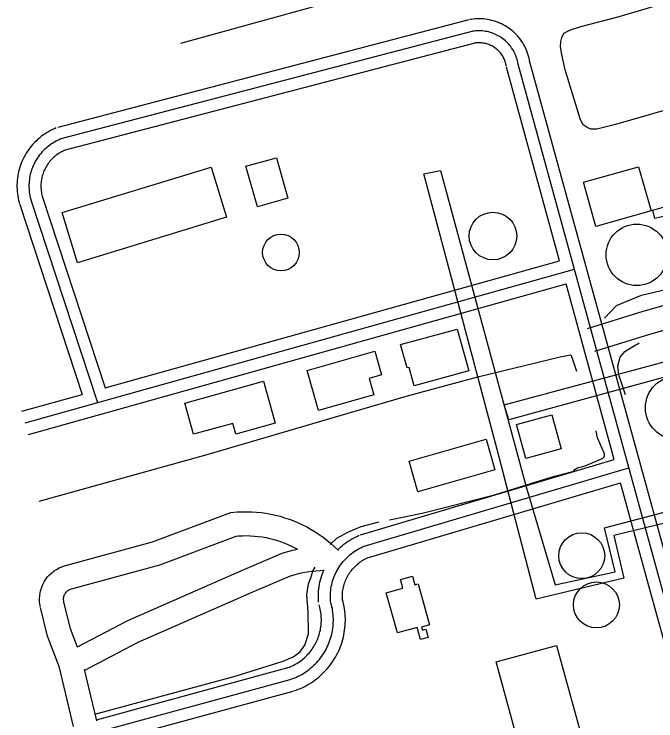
# Model space of a CAD drawing. Extents: x 3419139 to 3457078, y 540382 to 565875.
# Drawn here: x 3439733 to 3440535, y 560354 to 561238 of the extents above; entities that cross this region are included whole.
import ezdxf

# ---------------------------------------------------------------- set-up
doc = ezdxf.new("R2010")
doc.units = 0
for name, color, linetype in [('V-BLDG-OTLN', 7, 'Continuous'), ('V-DOMW-TANK', 7, 'Continuous'), ('V-RAIL-TRAK', 7, 'Continuous'), ('V-ROAD-CNTR', 7, 'Continuous'), ('V-TOPO-SHOR', 7, 'Continuous'), ('V-UTIL-LINE', 7, 'Continuous')]:
    doc.layers.add(name, color=color, linetype=linetype)

msp = doc.modelspace()

# ---------------------------------------------------------------- linework, layer by layer
at = {"layer": 'V-BLDG-OTLN'}
for points in [[(3440022.94, 561047.26), (3440061.04, 561058.05), (3440075.44, 561007.2), (3440037.34, 560996.41)], [(3439812.66, 560926.5), (3439793.45, 560989.33), (3439979.58, 561046.26), (3439998.8, 560983.43)], [(3440444.83, 561027.29), (3440513.7, 561046.76), (3440529.31, 560991.51), (3440460.44, 560972.05)], [(3440216.31, 560824.16), (3440287.18, 560843.6), (3440301.51, 560791.34), (3440233.31, 560772.63), (3440226.98, 560795.72), (3440224.32, 560794.99)], [(3440099.35, 560791.98), (3440183.98, 560816.13), (3440192.5, 560786.29), (3440177.23, 560781.94), (3440183.04, 560761.55), (3440113.68, 560741.77)], [(3439946.62, 560751.11), (3440045.01, 560778.61), (3440059.68, 560726.12), (3440010.46, 560712.37), (3440006.75, 560725.66), (3439957.48, 560712.27)], [(3440361.23, 560724.29), (3440405.26, 560736.36), (3440416.95, 560693.7), (3440372.92, 560681.64)], [(3440227.01, 560678.5), (3440323.34, 560706.01), (3440334.27, 560667.72), (3440237.95, 560640.21)], [(3440212.52, 560463.65), (3440198.44, 560513.87), (3440219.23, 560519.7), (3440216.21, 560530.47), (3440231.29, 560534.7), (3440234.3, 560523.96), (3440238.16, 560525.04), (3440252.59, 560473.56), (3440242.56, 560470.75), (3440243.64, 560466.93), (3440247.88, 560468.12), (3440250.71, 560458.03), (3440241.26, 560455.38), (3440237.01, 560470.52)], [(3440335.57, 560427.27), (3440411.32, 560448.07), (3440456.99, 560281.66), (3440381.24, 560260.87)]]:
    msp.add_lwpolyline(points, close=True, dxfattribs=at)
at = {"layer": 'V-DOMW-TANK'}
for centre, radius in [((3440331.76, 560960.06), 29.78), ((3440511.5, 560936.56), 38.41), ((3440066.79, 560939.43), 22.91), ((3440562, 560745.21), 39.75), ((3440442.7, 560560.17), 28.69), ((3440461.03, 560498.62), 28.69)]:
    msp.add_circle(centre, radius, dxfattribs=at)
at = {"layer": 'V-RAIL-TRAK'}
msp.add_lwpolyline([(3440112.07, 561247.78), (3439941.08, 561200.95)], dxfattribs=at)
at = {"layer": 'V-ROAD-CNTR'}
for points in [[(3440301.65, 561230.41), (3439787.99, 561095.94)], [(3440377.87, 561177.79), (3440377.47, 561180.04), (3440376.92, 561182.57), (3440376.26, 561185.07), (3440375.5, 561187.55), (3440374.64, 561189.99), (3440373.69, 561192.4), (3440372.63, 561194.77), (3440371.49, 561197.08), (3440370.25, 561199.36), (3440368.92, 561201.58), (3440367.5, 561203.75), (3440366, 561205.86), (3440364.41, 561207.9), (3440362.74, 561209.88), (3440361, 561211.79), (3440359.17, 561213.63), (3440357.28, 561215.4), (3440355.31, 561217.08), (3440353.28, 561218.69), (3440351.18, 561220.21), (3440349.03, 561221.65), (3440346.82, 561223), (3440344.56, 561224.26), (3440342.25, 561225.42), (3440339.89, 561226.49), (3440337.49, 561227.47), (3440335.06, 561228.35), (3440332.59, 561229.13), (3440330.09, 561229.81), (3440327.56, 561230.39), (3440325.02, 561230.87), (3440322.46, 561231.24), (3440319.88, 561231.51), (3440317.29, 561231.68), (3440314.71, 561231.74), (3440312.12, 561231.69), (3440309.53, 561231.55), (3440306.96, 561231.3), (3440304.44, 561230.95), (3440302.89, 561230.68)], [(3440305.44, 561215.9), (3439791.79, 561081.43)], [(3440305.44, 561215.9), (3439791.79, 561081.43)], [(3440363.11, 561175.16), (3440362.76, 561177.11), (3440362.33, 561179.05), (3440361.83, 561180.97), (3440361.25, 561182.87), (3440360.59, 561184.74), (3440359.86, 561186.58), (3440359.05, 561188.4), (3440358.17, 561190.18), (3440357.22, 561191.92), (3440356.2, 561193.62), (3440355.12, 561195.28), (3440353.96, 561196.9), (3440352.75, 561198.47), (3440351.47, 561199.98), (3440350.13, 561201.45), (3440348.73, 561202.86), (3440347.28, 561204.21), (3440345.77, 561205.5), (3440344.22, 561206.73), (3440342.61, 561207.9), (3440340.96, 561209), (3440339.26, 561210.03), (3440337.53, 561211), (3440335.76, 561211.89), (3440333.95, 561212.71), (3440332.11, 561213.46), (3440330.25, 561214.14), (3440328.35, 561214.74), (3440326.44, 561215.26), (3440324.51, 561215.7), (3440322.55, 561216.07), (3440320.59, 561216.35), (3440318.62, 561216.56), (3440316.64, 561216.69), (3440314.65, 561216.73), (3440312.67, 561216.7), (3440310.69, 561216.59), (3440308.71, 561216.4), (3440306.75, 561216.13), (3440305.44, 561215.9)], [(3440363.11, 561175.16), (3440362.76, 561177.11), (3440362.33, 561179.05), (3440361.83, 561180.97), (3440361.25, 561182.87), (3440360.59, 561184.74), (3440359.86, 561186.58), (3440359.05, 561188.4), (3440358.17, 561190.18), (3440357.22, 561191.92), (3440356.2, 561193.62), (3440355.12, 561195.28), (3440353.96, 561196.9), (3440352.75, 561198.47), (3440351.47, 561199.98), (3440350.13, 561201.45), (3440348.73, 561202.86), (3440347.28, 561204.21), (3440345.77, 561205.5), (3440344.22, 561206.73), (3440342.61, 561207.9), (3440340.96, 561209), (3440339.26, 561210.03), (3440337.53, 561211), (3440335.76, 561211.89), (3440333.95, 561212.71), (3440332.11, 561213.46), (3440330.25, 561214.14), (3440328.35, 561214.74), (3440326.44, 561215.26), (3440324.51, 561215.7), (3440322.55, 561216.07), (3440320.59, 561216.35), (3440318.62, 561216.56), (3440316.64, 561216.69), (3440314.65, 561216.73), (3440312.67, 561216.7), (3440310.69, 561216.59), (3440308.71, 561216.4), (3440306.75, 561216.13), (3440305.44, 561215.9)], [(3440309.24, 561201.39), (3439795.59, 561066.92)], [(3440348.34, 561172.53), (3440348.04, 561174.18), (3440347.75, 561175.53), (3440347.4, 561176.86), (3440346.99, 561178.18), (3440346.53, 561179.49), (3440346.03, 561180.76), (3440345.47, 561182.03), (3440344.85, 561183.27), (3440344.19, 561184.48), (3440343.49, 561185.66), (3440342.73, 561186.81), (3440341.93, 561187.94), (3440341.08, 561189.03), (3440340.19, 561190.08), (3440339.26, 561191.1), (3440338.29, 561192.08), (3440337.28, 561193.02), (3440336.23, 561193.92), (3440335.15, 561194.78), (3440334.04, 561195.59), (3440332.89, 561196.35), (3440331.71, 561197.07), (3440330.51, 561197.74), (3440329.27, 561198.36), (3440328.01, 561198.94), (3440326.74, 561199.46), (3440325.44, 561199.93), (3440324.12, 561200.34), (3440322.79, 561200.7), (3440321.45, 561201.01), (3440320.09, 561201.27), (3440318.72, 561201.47), (3440317.35, 561201.61), (3440315.98, 561201.7), (3440314.6, 561201.73), (3440313.22, 561201.71), (3440311.84, 561201.63), (3440310.46, 561201.5), (3440309.05, 561201.3), (3440308, 561201.12)], [(3440876.54, 559306.27), (3440542.46, 560521.74), (3440363.11, 561175.16)], [(3440876.54, 559306.27), (3440542.46, 560521.74), (3440363.11, 561175.16)], [(3440604.06, 560354.23), (3440556.93, 560525.72), (3440377.57, 561179.13)], [(3440415.09, 560929.12), (3440348.64, 561171.19)], [(3439786.01, 561095.28), (3439783.69, 561094.31), (3439781.16, 561093.14), (3439778.67, 561091.89), (3439776.23, 561090.55), (3439773.84, 561089.13), (3439771.5, 561087.62), (3439769.22, 561086.03), (3439767, 561084.36), (3439764.83, 561082.61), (3439762.73, 561080.78), (3439760.69, 561078.88), (3439758.73, 561076.92), (3439756.83, 561074.87), (3439755.01, 561072.77), (3439753.27, 561070.6), (3439751.6, 561068.37), (3439750.01, 561066.09), (3439748.51, 561063.75), (3439747.08, 561061.35), (3439745.75, 561058.91), (3439744.5, 561056.42), (3439743.35, 561053.89), (3439742.28, 561051.32), (3439741.3, 561048.71), (3439740.42, 561046.07), (3439739.64, 561043.4), (3439738.94, 561040.7), (3439738.35, 561037.98), (3439737.85, 561035.25), (3439737.45, 561032.49), (3439737.15, 561029.73), (3439736.94, 561026.95), (3439736.84, 561024.17), (3439736.83, 561021.38), (3439736.92, 561018.61), (3439737.11, 561015.83), (3439737.4, 561013.06), (3439737.79, 561010.3), (3439738.28, 561007.56), (3439738.86, 561004.84), (3439739.52, 561002.23), (3439739.77, 561001.33)], [(3439791.79, 561081.43), (3439789.71, 561080.57), (3439787.67, 561079.63), (3439785.66, 561078.61), (3439783.68, 561077.53), (3439781.75, 561076.38), (3439779.86, 561075.16), (3439778.01, 561073.87), (3439776.22, 561072.52), (3439774.47, 561071.11), (3439772.77, 561069.63), (3439771.12, 561068.1), (3439769.53, 561066.51), (3439768, 561064.86), (3439766.53, 561063.16), (3439765.12, 561061.4), (3439763.77, 561059.6), (3439762.49, 561057.75), (3439761.27, 561055.86), (3439760.12, 561053.93), (3439759.04, 561051.95), (3439758.03, 561049.94), (3439757.1, 561047.89), (3439756.24, 561045.81), (3439755.45, 561043.71), (3439754.74, 561041.57), (3439754.1, 561039.41), (3439753.54, 561037.24), (3439753.06, 561035.04), (3439752.66, 561032.82), (3439752.33, 561030.6), (3439752.09, 561028.36), (3439751.92, 561026.12), (3439751.84, 561023.87), (3439751.83, 561021.62), (3439751.91, 561019.37), (3439752.06, 561017.12), (3439752.3, 561014.89), (3439752.61, 561012.66), (3439753, 561010.44), (3439753.47, 561008.24), (3439754.02, 561006.06), (3439754.22, 561005.34)], [(3439791.79, 561081.43), (3439789.71, 561080.57), (3439787.67, 561079.63), (3439785.66, 561078.61), (3439783.68, 561077.53), (3439781.75, 561076.38), (3439779.86, 561075.16), (3439778.01, 561073.87), (3439776.22, 561072.52), (3439774.47, 561071.11), (3439772.77, 561069.63), (3439771.12, 561068.1), (3439769.53, 561066.51), (3439768, 561064.86), (3439766.53, 561063.16), (3439765.12, 561061.4), (3439763.77, 561059.6), (3439762.49, 561057.75), (3439761.27, 561055.86), (3439760.12, 561053.93), (3439759.04, 561051.95), (3439758.03, 561049.94), (3439757.1, 561047.89), (3439756.24, 561045.81), (3439755.45, 561043.71), (3439754.74, 561041.57), (3439754.1, 561039.41), (3439753.54, 561037.24), (3439753.06, 561035.04), (3439752.66, 561032.82), (3439752.33, 561030.6), (3439752.09, 561028.36), (3439751.92, 561026.12), (3439751.84, 561023.87), (3439751.83, 561021.62), (3439751.91, 561019.37), (3439752.06, 561017.12), (3439752.3, 561014.89), (3439752.61, 561012.66), (3439753, 561010.44), (3439753.47, 561008.24), (3439754.02, 561006.06), (3439754.22, 561005.34)], [(3439797.56, 561067.59), (3439795.73, 561066.82), (3439794.17, 561066.11), (3439792.64, 561065.34), (3439791.13, 561064.51), (3439789.66, 561063.63), (3439788.22, 561062.7), (3439786.81, 561061.72), (3439785.44, 561060.69), (3439784.1, 561059.61), (3439782.81, 561058.48), (3439781.55, 561057.31), (3439780.33, 561056.1), (3439779.17, 561054.84), (3439778.04, 561053.54), (3439776.97, 561052.2), (3439775.94, 561050.83), (3439774.96, 561049.42), (3439774.03, 561047.98), (3439773.16, 561046.5), (3439772.33, 561044.99), (3439771.56, 561043.46), (3439770.85, 561041.9), (3439770.19, 561040.31), (3439769.59, 561038.71), (3439769.05, 561037.08), (3439768.56, 561035.43), (3439768.14, 561033.77), (3439767.77, 561032.09), (3439767.46, 561030.4), (3439767.21, 561028.7), (3439767.03, 561026.99), (3439766.9, 561025.28), (3439766.84, 561023.57), (3439766.83, 561021.85), (3439766.89, 561020.13), (3439767.01, 561018.42), (3439767.19, 561016.71), (3439767.43, 561015.01), (3439767.72, 561013.33), (3439768.08, 561011.65), (3439768.53, 561009.89), (3439768.68, 561009.34)], [(3439754.22, 561005.34), (3439837.32, 560751.69)], [(3439754.22, 561005.34), (3439837.32, 560751.69)], [(3439768.48, 561010.01), (3439847.11, 560770.01)], [(3439739.97, 561000.67), (3439818.19, 560761.91)], [(3440760.85, 560940.01), (3440740.86, 560928.02), (3440690.68, 560914.52), (3440519.02, 560865.64), (3440449.6, 560844.16)], [(3439847.11, 560770), (3440415.09, 560929.12)], [(3439747.14, 560726.42), (3440433.5, 560918.7)], [(3440771.79, 560911.59), (3440752.7, 560900.14), (3440698.69, 560885.61), (3440527.56, 560836.89), (3440458.47, 560815.5)], [(3439751.19, 560711.98), (3440423.03, 560900.19)], [(3440483.35, 560680.43), (3440423.03, 560900.19)], [(3439743.1, 560740.87), (3439818.19, 560761.9)], [(3440166.37, 560586.36), (3440483.35, 560680.43)], [(3440170.64, 560571.98), (3440501.71, 560670.23)], [(3440174.91, 560557.6), (3440491.29, 560651.49)], [(3440589.25, 560294.91), (3440528, 560517.77), (3440491.29, 560651.49)], [(3439766.1, 560496.26), (3439765.54, 560499.26), (3439765.17, 560502.92), (3439765.11, 560506.58), (3439765.34, 560510.24), (3439765.89, 560513.88), (3439766.74, 560517.43), (3439767.88, 560520.92), (3439769.31, 560524.31), (3439771.02, 560527.55), (3439772.99, 560530.64), (3439775.21, 560533.56), (3439777.67, 560536.29), (3439780.35, 560538.8), (3439783.22, 560541.07), (3439786.28, 560543.1), (3439789.5, 560544.87), (3439792.85, 560546.36), (3439796.3, 560547.57), (3439799.15, 560548.3), (3439906.09, 560577.49), (3440004.2, 560614.29), (3440012.01, 560614.94), (3440018.02, 560615.21), (3440024.04, 560615.26), (3440030.06, 560615.09), (3440036.06, 560614.7), (3440042.05, 560614.09), (3440048.01, 560613.25), (3440053.94, 560612.2), (3440059.82, 560610.92), (3440065.65, 560609.44), (3440071.42, 560607.73), (3440077.13, 560605.82), (3440082.76, 560603.69), (3440088.31, 560601.36), (3440093.77, 560598.83), (3440099.13, 560596.1), (3440104.39, 560593.17), (3440109.54, 560590.05), (3440114.57, 560586.73), (3440119.47, 560583.24), (3440124.23, 560579.57), (3440128.87, 560575.72), (3440133.35, 560571.71), (3440138.11, 560567.13), (3440138.53, 560566.62)], [(3439795.59, 560501.79), (3439795.26, 560503.54), (3439795.14, 560504.69), (3439795.12, 560505.86), (3439795.2, 560507.02), (3439795.37, 560508.15), (3439795.64, 560509.3), (3439796, 560510.4), (3439796.45, 560511.46), (3439796.99, 560512.49), (3439797.62, 560513.48), (3439798.32, 560514.4), (3439799.09, 560515.25), (3439799.95, 560516.05), (3439800.86, 560516.77), (3439801.82, 560517.41), (3439802.84, 560517.97), (3439803.91, 560518.45), (3439805.01, 560518.83), (3439806.84, 560519.3), (3439915.33, 560548.91), (3440010.84, 560584.74), (3440013.93, 560585), (3440018.83, 560585.22), (3440023.74, 560585.26), (3440028.65, 560585.12), (3440033.56, 560584.8), (3440038.44, 560584.3), (3440043.3, 560583.62), (3440048.13, 560582.76), (3440052.94, 560581.72), (3440057.7, 560580.5), (3440062.41, 560579.11), (3440067.06, 560577.55), (3440071.66, 560575.82), (3440076.18, 560573.92), (3440080.64, 560571.85), (3440085.01, 560569.62), (3440087.48, 560568.25)], [(3440137.67, 560567.52), (3440139, 560568.85), (3440141.09, 560570.79), (3440143.24, 560572.67), (3440145.45, 560574.47), (3440147.73, 560576.19), (3440150.06, 560577.83), (3440152.44, 560579.39), (3440154.88, 560580.87), (3440157.37, 560582.27), (3440159.91, 560583.57), (3440162.47, 560584.79), (3440164.66, 560585.74)], [(3440128.78, 560502.98), (3440128.62, 560505.31), (3440128.54, 560507.65), (3440128.54, 560509.98), (3440128.62, 560512.32), (3440128.78, 560514.66), (3440129.01, 560516.98), (3440129.33, 560519.3), (3440129.73, 560521.6), (3440130.2, 560523.89), (3440130.76, 560526.16), (3440131.39, 560528.42), (3440132.09, 560530.65), (3440132.88, 560532.85), (3440133.73, 560535.02), (3440134.67, 560537.17), (3440135.67, 560539.28), (3440136.75, 560541.36), (3440137.89, 560543.4), (3440139.11, 560545.39), (3440140.39, 560547.35), (3440141.74, 560549.26), (3440143.15, 560551.12), (3440144.63, 560552.93), (3440146.17, 560554.7), (3440147.77, 560556.4), (3440149.42, 560558.06), (3440151.13, 560559.65), (3440152.9, 560561.19), (3440154.71, 560562.66), (3440156.58, 560564.07), (3440158.49, 560565.42), (3440160.44, 560566.7), (3440162.44, 560567.91), (3440164.48, 560569.05), (3440166.56, 560570.13), (3440168.67, 560571.13), (3440170.64, 560571.98)], [(3439812.35, 560446.03), (3439875.48, 560479), (3440018.87, 560541.94), (3440068.46, 560563.19), (3440075.29, 560565.26), (3440081.66, 560566.94), (3440087.48, 560568.25)], [(3440143.75, 560504.01), (3440143.6, 560506.09), (3440143.54, 560507.92), (3440143.54, 560509.74), (3440143.6, 560511.56), (3440143.72, 560513.38), (3440143.91, 560515.2), (3440144.16, 560517.01), (3440144.47, 560518.81), (3440144.84, 560520.59), (3440145.27, 560522.37), (3440145.76, 560524.13), (3440146.31, 560525.87), (3440146.92, 560527.58), (3440147.59, 560529.28), (3440148.32, 560530.96), (3440149.1, 560532.61), (3440149.95, 560534.23), (3440150.84, 560535.82), (3440151.79, 560537.38), (3440152.79, 560538.9), (3440153.84, 560540.39), (3440154.95, 560541.84), (3440156.1, 560543.26), (3440157.3, 560544.64), (3440158.55, 560545.97), (3440159.84, 560547.26), (3440161.18, 560548.51), (3440162.55, 560549.7), (3440163.97, 560550.85), (3440165.42, 560551.95), (3440166.91, 560553.01), (3440168.45, 560554.01), (3440170, 560554.95), (3440171.59, 560555.84), (3440173.22, 560556.68), (3440174.88, 560557.47), (3440176.62, 560558.23)], [(3439821.61, 560417.02), (3439888.46, 560451.93), (3440030.81, 560514.41), (3440078.75, 560534.96), (3440083.47, 560536.39), (3440088.77, 560537.79), (3440094.11, 560538.99), (3440099.49, 560539.98), (3440104.9, 560540.78), (3440110.35, 560541.37), (3440115.8, 560541.76), (3440120.37, 560541.91)], [(3440113.82, 560501.94), (3440113.64, 560504.53), (3440113.54, 560507.38), (3440113.54, 560510.23), (3440113.63, 560513.08), (3440113.83, 560515.93), (3440114.12, 560518.76), (3440114.5, 560521.59), (3440114.99, 560524.4), (3440115.57, 560527.19), (3440116.24, 560529.96), (3440117.01, 560532.71), (3440117.87, 560535.43), (3440118.83, 560538.11), (3440119.87, 560540.77), (3440120.79, 560542.89)], [(3439812.5, 560445.63), (3439803.85, 560468.51), (3439795.4, 560502.63)], [(3440078.21, 560405.32), (3440080.58, 560406.13), (3440082.92, 560407.02), (3440085.23, 560407.98), (3440087.51, 560409.02), (3440089.75, 560410.13), (3440091.96, 560411.31), (3440094.13, 560412.56), (3440096.26, 560413.87), (3440098.34, 560415.26), (3440100.38, 560416.71), (3440102.37, 560418.23), (3440104.32, 560419.8), (3440106.21, 560421.44), (3440108.05, 560423.14), (3440109.83, 560424.9), (3440111.55, 560426.71), (3440113.22, 560428.58), (3440114.83, 560430.5), (3440116.37, 560432.47), (3440117.85, 560434.49), (3440119.27, 560436.55), (3440120.62, 560438.66), (3440121.9, 560440.81), (3440123.11, 560443), (3440124.25, 560445.23), (3440125.32, 560447.49), (3440126.31, 560449.79), (3440127.24, 560452.12), (3440128.08, 560454.47), (3440128.85, 560456.85), (3440129.55, 560459.26), (3440130.17, 560461.69), (3440130.71, 560464.13), (3440131.17, 560466.59), (3440131.55, 560469.06), (3440131.85, 560471.55), (3440132.08, 560474.04), (3440132.22, 560476.54), (3440132.29, 560479.04), (3440132.27, 560481.55), (3440132.18, 560484.05), (3440132, 560486.54), (3440131.74, 560489.03), (3440131.41, 560491.51), (3440131, 560493.98), (3440130.5, 560496.44), (3440129.93, 560498.87), (3440129.28, 560501.29), (3440128.78, 560502.98)], [(3440083.08, 560391.13), (3440085.67, 560392.03), (3440088.46, 560393.08), (3440091.22, 560394.23), (3440093.93, 560395.46), (3440096.61, 560396.78), (3440099.24, 560398.19), (3440101.82, 560399.68), (3440104.36, 560401.25), (3440106.84, 560402.9), (3440109.27, 560404.63), (3440111.64, 560406.43), (3440113.96, 560408.31), (3440116.21, 560410.27), (3440118.4, 560412.29), (3440120.53, 560414.38), (3440122.59, 560416.54), (3440124.57, 560418.77), (3440126.49, 560421.06), (3440128.33, 560423.4), (3440130.09, 560425.81), (3440131.77, 560428.27), (3440133.38, 560430.78), (3440134.91, 560433.34), (3440136.35, 560435.96), (3440137.71, 560438.61), (3440138.98, 560441.31), (3440140.17, 560444.04), (3440141.27, 560446.82), (3440142.28, 560449.62), (3440143.2, 560452.46), (3440144.03, 560455.33), (3440144.76, 560458.22), (3440145.4, 560461.13), (3440145.96, 560464.06), (3440146.41, 560467.01), (3440146.77, 560469.97), (3440147.04, 560472.94), (3440147.21, 560475.91), (3440147.29, 560478.9), (3440147.27, 560481.88), (3440147.16, 560484.86), (3440146.95, 560487.84), (3440146.64, 560490.8), (3440146.24, 560493.76), (3440145.75, 560496.7), (3440145.16, 560499.62), (3440144.48, 560502.53), (3440143.72, 560505.37), (3440143.16, 560507.25)], [(3439807.56, 560346.72), (3439789.94, 560420.49), (3439775.16, 560459.57), (3439766.28, 560495.42)], [(3440073.34, 560419.51), (3440075.48, 560420.24), (3440077.37, 560420.96), (3440079.24, 560421.74), (3440081.08, 560422.58), (3440082.9, 560423.47), (3440084.68, 560424.43), (3440086.44, 560425.44), (3440088.16, 560426.5), (3440089.84, 560427.62), (3440091.49, 560428.79), (3440093.1, 560430.02), (3440094.67, 560431.29), (3440096.2, 560432.62), (3440097.69, 560433.99), (3440099.13, 560435.42), (3440100.52, 560436.88), (3440101.87, 560438.39), (3440103.17, 560439.94), (3440104.42, 560441.53), (3440105.62, 560443.17), (3440106.76, 560444.84), (3440107.85, 560446.54), (3440108.89, 560448.28), (3440109.86, 560450.05), (3440110.79, 560451.85), (3440111.65, 560453.68), (3440112.46, 560455.54), (3440113.2, 560457.42), (3440113.89, 560459.33), (3440114.51, 560461.25), (3440115.07, 560463.19), (3440115.57, 560465.15), (3440116.01, 560467.13), (3440116.38, 560469.12), (3440116.69, 560471.12), (3440116.94, 560473.13), (3440117.12, 560475.14), (3440117.23, 560477.17), (3440117.29, 560479.19), (3440117.27, 560481.21), (3440117.2, 560483.23), (3440117.05, 560485.25), (3440116.85, 560487.26), (3440116.58, 560489.27), (3440116.24, 560491.27), (3440115.84, 560493.25), (3440115.38, 560495.22), (3440114.85, 560497.21), (3440114.41, 560498.7)], [(3439836.74, 560353.69), (3439821.45, 560417.68)], [(3439836.19, 560354.87), (3440074.26, 560419.79)], [(3440334.23, 559239.8), (3440114.79, 559180.24), (3440040.21, 559160), (3439945.46, 559112.44), (3439721.84, 559057.43), (3439607.33, 559022.13), (3439547.44, 559007.35), (3439510.3, 559003.67), (3439488.8, 559007.94), (3439462.4, 559032.85), (3439446.28, 559070.52), (3439439.3, 559148.39), (3439269.75, 559793.93), (3439251.34, 559893.54), (3439248.18, 559955.02), (3439254.71, 559992.14), (3439281.19, 560138.85), (3439299.21, 560178.9), (3439321.75, 560194.71), (3439353.43, 560207.69), (3440078.21, 560405.32)], [(3439842.78, 560325.58), (3440082.15, 560390.85)]]:
    msp.add_lwpolyline(points, dxfattribs=at)
at = {"layer": 'V-TOPO-SHOR'}
for points in [[(3440569.1, 561123.74), (3440485.04, 561099.63), (3440461.45, 561093.85), (3440454.14, 561093.9), (3440449.35, 561095.99), (3440444.34, 561098.99), (3440441.18, 561105.19), (3440421.95, 561167.95), (3440417.74, 561186.96), (3440416.2, 561196.57), (3440416.48, 561203.2), (3440417.65, 561208.45), (3440420.43, 561213.69), (3440428.69, 561217.97), (3440441.75, 561222.22), (3440486.41, 561233.81), (3440563.38, 561256.83)], [(3440471.07, 560857.13), (3440486.33, 560873.03), (3440517.34, 560885.87), (3440564.84, 560897.23), (3440629.5, 560906.41), (3440651.54, 560913.13), (3440659.82, 560918.57), (3440665.36, 560924.72), (3440668.81, 560926.99), (3440675.92, 560928.31), (3440685.77, 560928.25), (3440692.19, 560928.43), (3440697.01, 560930.46), (3440701.15, 560932.27), (3440711.03, 560937.01), (3440718.38, 560939.48), (3440727.56, 560941.48), (3440737.32, 560941.51), (3440741.96, 560941.16), (3440746.75, 560938.93)], [(3440497.47, 560761.58), (3440488.94, 560786.42), (3440487.64, 560797.88), (3440490.7, 560808.62), (3440496.72, 560815.4), (3440505.21, 560821.12), (3440510.5, 560824.07), (3440512.72, 560825.28), (3440514.65, 560826.57)], [(3439764.43, 560628.48), (3439974.43, 560686.84), (3440123.86, 560730.49), (3440225.09, 560760.04), (3440314.59, 560784.17), (3440415.79, 560808.91), (3440428.87, 560811.57), (3440430.9, 560807.43), (3440436.25, 560791.09)], [(3440202.49, 560604.94), (3440243.33, 560613.53), (3440333.52, 560636.28), (3440404.45, 560658.48), (3440429.93, 560665.18), (3440432.68, 560665.84), (3440434.07, 560667.9), (3440437.52, 560669.94), (3440447.16, 560672.62), (3440464.39, 560680.06), (3440469.21, 560682.09), (3440471.29, 560684.14), (3440471.31, 560687.57), (3440462.52, 560707.56), (3440460.71, 560716.43)], [(3440128.22, 560574.27), (3440136.6, 560581.96), (3440150.39, 560589.43), (3440166.93, 560596.87), (3440188.95, 560602.74)], [(3439834.08, 560362.05), (3440009.65, 560409.64), (3440069.57, 560428.48), (3440081.98, 560433.89), (3440090.26, 560439.33), (3440096.51, 560448.22), (3440101.42, 560462.62), (3440100.92, 560490.11), (3440099, 560511.43), (3440101.16, 560525.16), (3440103.96, 560532.7), (3440106.76, 560540.93), (3440109.46, 560545.97)]]:
    msp.add_lwpolyline(points, dxfattribs=at)
at = {"layer": 'V-UTIL-LINE'}
for points in [[(3440560.41, 560604.11), (3440482.62, 560585.4), (3440495.31, 560532.16), (3440385.86, 560505.65), (3440337.2, 560692.91), (3440245.4, 561037.85), (3440266.05, 561042.06), (3440373.3, 560646.16), (3440409.58, 560523.58), (3440484.37, 560540.03), (3440471.23, 560595.1), (3440571.29, 560621.44)], [(3440555.46, 560986.94), (3440533.89, 560981.82), (3440531.44, 560992.37), (3440566.33, 561002.21)], [(3440603.89, 560799.22), (3440351.65, 560729.93), (3440345.6, 560748.75), (3440597.13, 560816.45)]]:
    msp.add_lwpolyline(points, dxfattribs=at)

doc.saveas('drawing.dxf')
